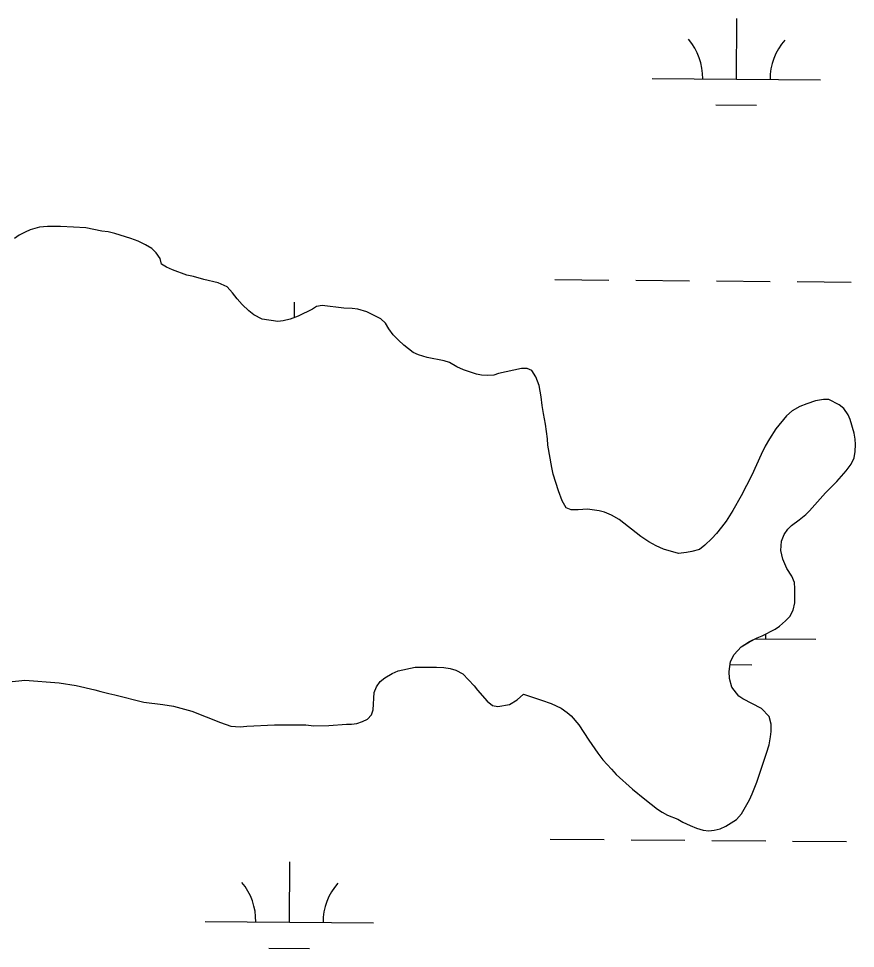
# Model space of a CAD drawing. Extents: x 3271442 to 3309282, y 752266 to 777610.
# Drawn here: x 3299125 to 3299623, y 766843 to 767395 of the extents above; entities that cross this region are included whole.
import ezdxf

# ---------------------------------------------------------------- set-up
doc = ezdxf.new("R2010")
doc.units = 0
for name, color, linetype in [('V-SITE-VEGE', 7, 'Continuous'), ('V-TOPO-SHOR', 7, 'Continuous'), ('V-WETL-SWMP', 7, 'Continuous')]:
    doc.layers.add(name, color=color, linetype=linetype)

msp = doc.modelspace()

# ---------------------------------------------------------------- linework, layer by layer
at = {"layer": 'V-SITE-VEGE'}
for points in [[(3299525.46, 767078.61), (3299522.31, 767077.96), (3299517.47, 767077.31), (3299508.69, 767080.07), (3299504.24, 767081.91), (3299499.79, 767084.27), (3299495.2, 767087.42), (3299482.24, 767097.65), (3299477.79, 767100.28), (3299473.47, 767101.99), (3299470.46, 767102.78), (3299463.38, 767103.7), (3299457.88, 767103.31), (3299453.82, 767103.32), (3299450.67, 767104.5), (3299448.32, 767108.7), (3299446.23, 767114.59), (3299443.1, 767124.56), (3299442.18, 767128.49), (3299439.84, 767141.72), (3299439.58, 767145.52), (3299438.54, 767154.3), (3299437.24, 767160.59), (3299436.46, 767165.31), (3299435.94, 767170.55), (3299434.77, 767177.23), (3299432.81, 767182.48), (3299430.41, 767186.19), (3299427.53, 767187.37), (3299424.21, 767187.33), (3299410.64, 767184.36), (3299407.75, 767183.45), (3299404.21, 767183.19), (3299400.42, 767183.46), (3299397.4, 767184.11), (3299389.81, 767186.61), (3299385.75, 767188.45), (3299381.43, 767190.95), (3299378.28, 767191.87), (3299368.2, 767193.97), (3299363.09, 767195.55), (3299359.81, 767196.99), (3299354.32, 767201.19), (3299351.04, 767204.21), (3299347.9, 767207.49), (3299345.42, 767211.03), (3299343.46, 767214.31), (3299340.58, 767216.93), (3299332.33, 767221), (3299326.96, 767222.71), (3299323.55, 767223.1), (3299318.7, 767223.24), (3299305.86, 767224.83), (3299302.46, 767224.31), (3299299.97, 767222.61), (3299291.44, 767218.55), (3299286.73, 767216.72), (3299282.53, 767215.68), (3299279.39, 767215.29), (3299270.09, 767216.74), (3299265.11, 767219.24), (3299262.23, 767221.6), (3299258.3, 767225.53), (3299255.29, 767228.81), (3299252.42, 767232.48), (3299249.27, 767235.89), (3299243.9, 767238.26), (3299235.52, 767240.23), (3299229.37, 767242.07), (3299225.44, 767242.99), (3299216.92, 767246.02), (3299213.26, 767247.59), (3299210.37, 767249.43), (3299209.59, 767252.84), (3299207.24, 767256.25), (3299204.49, 767258.74), (3299200.82, 767260.84), (3299196.37, 767263.07), (3299192.18, 767264.65), (3299182.49, 767267.67), (3299178.56, 767268.59), (3299174.89, 767269.12), (3299165.33, 767270.97), (3299158.12, 767271.5), (3299150.26, 767271.77), (3299142.66, 767271.78), (3299137.81, 767271.52), (3299132.31, 767269.82), (3299129.29, 767268.52), (3299125.75, 767266.68), (3299123, 767264.72)], [(3299441.9, 766988.16), (3299447.8, 766985.41), (3299451.33, 766982.91), (3299453.69, 766980.94), (3299458.27, 766975.57), (3299464.16, 766966.39), (3299469.52, 766958.66), (3299472.53, 766954.72), (3299477.63, 766949.21), (3299480.38, 766945.93), (3299490.2, 766937.28), (3299497.53, 766931.24), (3299505.12, 766925.47), (3299507.87, 766923.63), (3299511.01, 766921.92), (3299517.04, 766919.43), (3299520.18, 766917.72), (3299524.37, 766915.75), (3299528.17, 766914.18), (3299532.1, 766912.86), (3299535.5, 766912.59), (3299538.78, 766912.85), (3299542.19, 766913.77), (3299545.73, 766915.33), (3299548.87, 766917.17), (3299551.89, 766919.26), (3299555.04, 766922.66), (3299559.76, 766930.91), (3299561.34, 766934.58), (3299563.96, 766941.39), (3299569.75, 766958.68), (3299571.33, 766963.66), (3299572.25, 766968.37), (3299572.65, 766971.52), (3299572.65, 766975.84), (3299571.34, 766980.56), (3299566.89, 766985.28), (3299555.76, 766990.93), (3299553.28, 766992.63), (3299549.22, 766997.88), (3299547.78, 767003.12), (3299547.66, 767007.18), (3299548.32, 767013.2), (3299550.55, 767017.26), (3299554.75, 767021.85), (3299559.73, 767024.98), (3299564.19, 767027.21), (3299567.2, 767028.52), (3299574.94, 767032.44), (3299577.43, 767034.27), (3299581.1, 767037.41), (3299583.59, 767040.03), (3299585.69, 767043.7), (3299586.61, 767048.15), (3299586.62, 767056.54), (3299586.36, 767060.2), (3299584.8, 767063.87), (3299581.79, 767068.46), (3299579.43, 767074.1), (3299578.39, 767079.21), (3299578.79, 767084.71), (3299580.37, 767088.64), (3299582.47, 767091.78), (3299584.7, 767094.01), (3299589.29, 767097.41), (3299593.09, 767100.55), (3299595.32, 767102.77), (3299604.9, 767113.51), (3299611.58, 767120.18), (3299617.09, 767126.47), (3299620.11, 767130.53), (3299621.95, 767134.32), (3299622.48, 767138.12), (3299622.61, 767142.31), (3299622.48, 767145.46), (3299621.83, 767148.87), (3299619.48, 767156.99), (3299618.31, 767159.88), (3299615.82, 767163.68), (3299612.94, 767165.78), (3299606.92, 767168.93), (3299603.64, 767168.93), (3299598.93, 767168.15), (3299593.68, 767166.45), (3299589.62, 767164.75), (3299585.03, 767162.14), (3299581.75, 767159.26), (3299575.32, 767151.54), (3299571.52, 767145.51), (3299569.02, 767141.19), (3299566.66, 767136.34), (3299561.01, 767123.91), (3299554.71, 767111.73), (3299549.85, 767102.95), (3299545.79, 767096.67), (3299543.03, 767093), (3299540.15, 767089.34), (3299537.39, 767086.33), (3299533.19, 767082.27), (3299529.92, 767079.78), (3299525.46, 767078.61)], [(3299121.57, 767001.34), (3299125.63, 767001.6), (3299129.04, 767002.12), (3299149.61, 767000.52), (3299159.7, 766998.94), (3299170.7, 766996.44), (3299174.23, 766995.26), (3299179.08, 766994.08), (3299182.62, 766993.42), (3299199.78, 766988.94), (3299211.18, 766987.62), (3299217.46, 766986.57), (3299228.33, 766983.67), (3299245.36, 766976.97), (3299251.52, 766974.74), (3299257.15, 766974.34), (3299260.95, 766974.73), (3299277.46, 766975.62), (3299292.66, 766975.61), (3299296.06, 766975.47), (3299300.78, 766974.95), (3299309.82, 766975.2), (3299320.17, 766975.97), (3299323.18, 766975.97), (3299326.33, 766976.36), (3299329.74, 766977.54), (3299332.75, 766978.84), (3299335.11, 766981.46), (3299336.03, 766984.48), (3299336.7, 766994.69), (3299338.01, 766998.1), (3299340.24, 767001.37), (3299343, 767003.47), (3299347.33, 767006.08), (3299350.87, 767007.65), (3299360.96, 767009.74), (3299373.79, 767009.85), (3299378.12, 767009.72), (3299381.92, 767009.06), (3299385.19, 767008.01), (3299389.38, 767005.77), (3299396.06, 766998.69), (3299398.02, 766996.2), (3299403.91, 766989.65), (3299406.92, 766987.02), (3299410.06, 766986.36), (3299417.01, 766987.67), (3299421.73, 766990.41), (3299425.4, 766993.68), (3299436.01, 766990.27), (3299441.9, 766988.16)]]:
    msp.add_lwpolyline(points, dxfattribs=at)
at = {"layer": 'V-TOPO-SHOR'}
for points in [[(3299332.33, 767221), (3299326.96, 767222.71), (3299323.55, 767223.11), (3299318.7, 767223.24), (3299305.86, 767224.83), (3299302.46, 767224.31), (3299299.97, 767222.61), (3299291.44, 767218.55), (3299286.73, 767216.72), (3299282.53, 767215.68), (3299279.39, 767215.29), (3299270.09, 767216.74), (3299265.11, 767219.24), (3299262.23, 767221.6), (3299258.3, 767225.53), (3299255.29, 767228.81), (3299252.42, 767232.48), (3299249.27, 767235.89), (3299243.9, 767238.26), (3299235.52, 767240.23), (3299229.37, 767242.07), (3299225.44, 767242.99), (3299216.92, 767246.02), (3299213.26, 767247.59), (3299210.37, 767249.43), (3299209.59, 767252.84), (3299207.24, 767256.25), (3299204.49, 767258.74), (3299200.82, 767260.84), (3299196.37, 767263.07), (3299192.18, 767264.65), (3299182.49, 767267.67), (3299178.56, 767268.59), (3299174.89, 767269.12), (3299165.33, 767270.97), (3299158.12, 767271.5), (3299150.26, 767271.77), (3299142.66, 767271.78), (3299137.81, 767271.52), (3299132.31, 767269.82), (3299129.29, 767268.52), (3299125.75, 767266.68), (3299123, 767264.72)], [(3299574.94, 767032.44), (3299577.43, 767034.27), (3299581.1, 767037.41), (3299583.59, 767040.03), (3299585.69, 767043.7), (3299586.61, 767048.15), (3299586.62, 767056.54), (3299586.36, 767060.2), (3299584.8, 767063.87), (3299581.79, 767068.46), (3299579.43, 767074.1), (3299578.39, 767079.21), (3299578.79, 767084.71), (3299580.37, 767088.64), (3299582.47, 767091.78), (3299584.7, 767094.01), (3299589.29, 767097.41), (3299593.09, 767100.55), (3299595.32, 767102.77), (3299604.9, 767113.51), (3299611.58, 767120.18), (3299617.09, 767126.47), (3299620.11, 767130.53), (3299621.95, 767134.32), (3299622.48, 767138.12), (3299622.61, 767142.31), (3299622.48, 767145.46), (3299621.83, 767148.87), (3299619.48, 767156.99), (3299618.31, 767159.88), (3299615.82, 767163.68), (3299612.94, 767165.78), (3299606.92, 767168.93), (3299603.64, 767168.93), (3299598.93, 767168.15), (3299593.68, 767166.45), (3299589.62, 767164.75), (3299585.03, 767162.14), (3299581.75, 767159.26), (3299575.32, 767151.54), (3299571.52, 767145.51), (3299569.02, 767141.19), (3299566.66, 767136.34), (3299561.01, 767123.91), (3299554.71, 767111.73), (3299549.85, 767102.95), (3299545.79, 767096.67), (3299543.03, 767093), (3299540.15, 767089.34), (3299537.39, 767086.33), (3299533.19, 767082.27), (3299529.92, 767079.78), (3299525.46, 767078.61), (3299522.31, 767077.96), (3299517.47, 767077.31), (3299508.69, 767080.07), (3299504.24, 767081.91), (3299499.79, 767084.27), (3299495.2, 767087.42), (3299482.24, 767097.65), (3299477.79, 767100.28), (3299473.47, 767101.99), (3299470.46, 767102.78), (3299463.38, 767103.7), (3299457.88, 767103.31), (3299453.82, 767103.32), (3299450.67, 767104.5), (3299448.32, 767108.7), (3299446.23, 767114.59), (3299443.1, 767124.56), (3299442.18, 767128.48), (3299439.84, 767141.72), (3299439.58, 767145.52), (3299438.54, 767154.3), (3299437.24, 767160.59), (3299436.46, 767165.31), (3299435.94, 767170.55), (3299434.77, 767177.23), (3299432.81, 767182.48), (3299430.41, 767186.19), (3299427.53, 767187.37), (3299424.21, 767187.33), (3299410.64, 767184.36), (3299407.75, 767183.45), (3299404.21, 767183.19), (3299400.42, 767183.46), (3299397.4, 767184.11), (3299389.81, 767186.61), (3299385.75, 767188.45), (3299381.43, 767190.95), (3299378.28, 767191.87), (3299368.2, 767193.97), (3299363.09, 767195.55), (3299359.81, 767196.99), (3299354.32, 767201.19), (3299351.04, 767204.21), (3299347.9, 767207.49), (3299345.42, 767211.03), (3299343.46, 767214.31), (3299340.58, 767216.93), (3299332.33, 767221)], [(3299121.57, 767001.34), (3299125.63, 767001.6), (3299129.04, 767002.12), (3299149.61, 767000.53), (3299159.7, 766998.94), (3299170.7, 766996.44), (3299174.23, 766995.26), (3299179.08, 766994.08), (3299182.62, 766993.42), (3299199.78, 766988.94), (3299211.18, 766987.62), (3299217.46, 766986.57), (3299228.33, 766983.67), (3299245.36, 766976.97), (3299251.52, 766974.74), (3299257.15, 766974.34), (3299260.95, 766974.73), (3299277.46, 766975.63), (3299292.66, 766975.61), (3299296.06, 766975.48), (3299300.78, 766974.95), (3299309.82, 766975.2), (3299320.17, 766975.97), (3299323.18, 766975.97), (3299326.33, 766976.36), (3299329.74, 766977.54), (3299332.75, 766978.84), (3299335.11, 766981.46), (3299336.03, 766984.48), (3299336.7, 766994.69), (3299338.01, 766998.1), (3299340.24, 767001.37), (3299343, 767003.47), (3299347.33, 767006.08), (3299350.87, 767007.65), (3299360.96, 767009.74), (3299373.79, 767009.85), (3299378.12, 767009.72), (3299381.92, 767009.06), (3299385.19, 767008.01), (3299389.38, 767005.78), (3299396.06, 766998.69), (3299398.02, 766996.2), (3299403.91, 766989.65), (3299406.92, 766987.02), (3299410.06, 766986.36), (3299417.01, 766987.67), (3299421.73, 766990.41), (3299425.4, 766993.68), (3299436.01, 766990.27), (3299441.9, 766988.16), (3299447.8, 766985.41), (3299451.33, 766982.91), (3299453.69, 766980.94), (3299458.27, 766975.57), (3299464.15, 766966.39), (3299469.52, 766958.66), (3299472.53, 766954.72), (3299477.63, 766949.21), (3299480.38, 766945.93), (3299490.2, 766937.28), (3299497.53, 766931.24), (3299505.12, 766925.47), (3299507.87, 766923.63), (3299511.01, 766921.92), (3299517.04, 766919.43), (3299520.18, 766917.72), (3299524.37, 766915.75), (3299528.17, 766914.18), (3299532.1, 766912.86), (3299535.5, 766912.59), (3299538.78, 766912.85), (3299542.19, 766913.77), (3299545.73, 766915.33), (3299548.87, 766917.17), (3299551.89, 766919.26), (3299555.04, 766922.66), (3299559.76, 766930.91), (3299561.34, 766934.58), (3299563.96, 766941.39), (3299569.75, 766958.68), (3299571.33, 766963.66), (3299572.25, 766968.37), (3299572.65, 766971.52), (3299572.65, 766975.84), (3299571.34, 766980.56), (3299566.89, 766985.28), (3299555.76, 766990.93), (3299553.28, 766992.63), (3299549.22, 766997.88), (3299547.78, 767003.12), (3299547.66, 767007.18), (3299548.32, 767013.2), (3299550.55, 767017.26), (3299554.75, 767021.85), (3299559.73, 767024.98), (3299564.19, 767027.21), (3299567.2, 767028.52), (3299574.94, 767032.44)]]:
    msp.add_lwpolyline(points, dxfattribs=at)
at = {"layer": 'V-WETL-SWMP'}
for p, q in [((3299551.89, 767359.45), (3299552.19, 767395.45)), ((3299501.89, 767359.86), (3299601.89, 767359.04)), ((3299539.77, 767344.12), (3299563.76, 767343.92)), ((3299444.06, 767240.26), (3299476.06, 767240)), ((3299492.06, 767239.87), (3299524.06, 767239.6)), ((3299540.06, 767239.47), (3299572.06, 767239.21)), ((3299588.06, 767239.08), (3299620.06, 767238.81)), ((3299289.28, 767217.71), (3299289.35, 767226.8)), ((3299563.12, 767026.67), (3299599.15, 767026.38)), ((3299548.12, 767011.36), (3299561.02, 767011.26)), ((3299441.32, 766907.6), (3299473.32, 766907.34)), ((3299489.32, 766907.2), (3299521.32, 766906.94)), ((3299537.32, 766906.81), (3299569.32, 766906.55)), ((3299585.32, 766906.41), (3299617.32, 766906.15)), ((3299286.32, 766858.13), (3299286.61, 766894.13)), ((3299236.32, 766858.54), (3299336.32, 766857.72)), ((3299274.19, 766842.8), (3299298.19, 766842.6))]:
    msp.add_line(p, q, dxfattribs=at)
for points in [[(3299537.39, 767086.33), (3299533.19, 767082.27), (3299529.92, 767079.78), (3299525.46, 767078.61), (3299522.31, 767077.96), (3299517.47, 767077.31), (3299508.69, 767080.07), (3299504.24, 767081.91), (3299499.79, 767084.27), (3299495.2, 767087.42), (3299482.24, 767097.65), (3299477.79, 767100.28), (3299473.47, 767101.99), (3299470.46, 767102.78), (3299463.38, 767103.7), (3299457.88, 767103.31), (3299453.82, 767103.32), (3299450.67, 767104.5), (3299448.32, 767108.7), (3299446.23, 767114.59), (3299443.1, 767124.55), (3299442.18, 767128.49), (3299439.84, 767141.72), (3299439.58, 767145.52), (3299438.54, 767154.3), (3299437.24, 767160.59), (3299436.46, 767165.31), (3299435.94, 767170.55), (3299434.77, 767177.23), (3299432.81, 767182.48), (3299430.41, 767186.19), (3299427.53, 767187.37), (3299424.21, 767187.33), (3299410.64, 767184.36), (3299407.75, 767183.45), (3299404.22, 767183.19), (3299400.42, 767183.46), (3299397.4, 767184.11), (3299389.81, 767186.61), (3299385.75, 767188.45), (3299381.43, 767190.95), (3299378.28, 767191.87), (3299368.2, 767193.97), (3299363.09, 767195.55), (3299359.81, 767196.99), (3299354.32, 767201.19), (3299351.04, 767204.21), (3299347.9, 767207.49), (3299345.42, 767211.03), (3299343.46, 767214.31), (3299340.58, 767216.93), (3299332.33, 767221), (3299326.96, 767222.71), (3299323.55, 767223.11), (3299318.7, 767223.24), (3299305.86, 767224.83), (3299302.46, 767224.31), (3299299.96, 767222.61), (3299291.44, 767218.56), (3299286.73, 767216.73), (3299282.53, 767215.68), (3299279.39, 767215.29), (3299270.09, 767216.74), (3299265.11, 767219.24), (3299262.23, 767221.6), (3299258.3, 767225.53), (3299255.29, 767228.81), (3299252.42, 767232.48), (3299249.27, 767235.89), (3299243.91, 767238.26), (3299235.52, 767240.23), (3299229.37, 767242.07), (3299225.44, 767242.99), (3299216.92, 767246.02), (3299213.26, 767247.59), (3299210.38, 767249.43), (3299209.59, 767252.84), (3299207.24, 767256.25), (3299204.49, 767258.74), (3299200.82, 767260.84), (3299196.37, 767263.07), (3299192.18, 767264.65), (3299182.49, 767267.67), (3299178.56, 767268.59), (3299174.89, 767269.12), (3299165.33, 767270.97), (3299158.12, 767271.5), (3299150.26, 767271.77), (3299142.66, 767271.78), (3299137.81, 767271.52), (3299132.31, 767269.82), (3299129.29, 767268.51), (3299125.75, 767266.68), (3299123, 767264.72)], [(3299421.73, 766990.41), (3299425.4, 766993.68), (3299436.01, 766990.27), (3299441.9, 766988.16), (3299447.8, 766985.41), (3299451.33, 766982.91), (3299453.69, 766980.94), (3299458.27, 766975.57), (3299464.15, 766966.39), (3299469.52, 766958.65), (3299472.53, 766954.72), (3299477.63, 766949.21), (3299480.38, 766945.93), (3299490.2, 766937.28), (3299497.53, 766931.24), (3299505.12, 766925.47), (3299507.87, 766923.63), (3299511.01, 766921.92), (3299517.04, 766919.43), (3299520.18, 766917.72), (3299524.37, 766915.75), (3299528.17, 766914.18), (3299532.1, 766912.86), (3299535.5, 766912.6), (3299538.78, 766912.85), (3299542.19, 766913.77), (3299545.73, 766915.34), (3299548.87, 766917.17), (3299551.89, 766919.26), (3299555.04, 766922.66), (3299559.76, 766930.91), (3299561.34, 766934.58), (3299563.96, 766941.39), (3299569.75, 766958.68), (3299571.33, 766963.66), (3299572.25, 766968.37), (3299572.65, 766971.52), (3299572.65, 766975.84), (3299571.34, 766980.56), (3299566.89, 766985.28), (3299555.76, 766990.93), (3299553.28, 766992.63), (3299549.22, 766997.88), (3299547.78, 767003.12), (3299547.66, 767007.18), (3299548.32, 767013.21), (3299550.55, 767017.27), (3299554.75, 767021.85), (3299559.73, 767024.99), (3299564.19, 767027.21), (3299567.2, 767028.52), (3299574.94, 767032.44), (3299577.43, 767034.27), (3299581.1, 767037.41), (3299583.59, 767040.03), (3299585.69, 767043.7), (3299586.61, 767048.15), (3299586.62, 767056.53), (3299586.36, 767060.2), (3299584.8, 767063.87), (3299581.79, 767068.46), (3299579.44, 767074.1), (3299578.39, 767079.21), (3299578.79, 767084.71), (3299580.37, 767088.64), (3299582.47, 767091.78), (3299584.7, 767094.01), (3299589.29, 767097.41), (3299593.09, 767100.55), (3299595.32, 767102.78), (3299604.9, 767113.51), (3299611.58, 767120.18), (3299617.09, 767126.47), (3299620.11, 767130.53), (3299621.95, 767134.32), (3299622.48, 767138.12), (3299622.61, 767142.31), (3299622.48, 767145.46), (3299621.83, 767148.87), (3299619.48, 767156.99), (3299618.31, 767159.88), (3299615.82, 767163.68), (3299612.94, 767165.78), (3299606.92, 767168.93), (3299603.64, 767168.93), (3299598.93, 767168.15), (3299593.68, 767166.45), (3299589.62, 767164.75), (3299585.03, 767162.14), (3299581.75, 767159.26), (3299575.32, 767151.54), (3299571.52, 767145.51), (3299569.02, 767141.19), (3299566.66, 767136.35), (3299561.01, 767123.91), (3299554.71, 767111.73), (3299549.85, 767102.95), (3299545.79, 767096.67), (3299543.03, 767093), (3299540.15, 767089.34), (3299537.39, 767086.33)], [(3299121.57, 767001.34), (3299125.63, 767001.6), (3299129.04, 767002.12), (3299149.61, 767000.53), (3299159.7, 766998.94), (3299170.7, 766996.44), (3299174.23, 766995.26), (3299179.08, 766994.07), (3299182.62, 766993.42), (3299199.78, 766988.94), (3299211.18, 766987.62), (3299217.46, 766986.57), (3299228.33, 766983.67), (3299245.36, 766976.97), (3299251.52, 766974.74), (3299257.15, 766974.34), (3299260.95, 766974.73), (3299277.46, 766975.63), (3299292.66, 766975.61), (3299296.06, 766975.48), (3299300.78, 766974.95), (3299309.82, 766975.2), (3299320.17, 766975.97), (3299323.19, 766975.97), (3299326.33, 766976.36), (3299329.74, 766977.54), (3299332.75, 766978.84), (3299335.11, 766981.46), (3299336.03, 766984.47), (3299336.7, 766994.69), (3299338.01, 766998.1), (3299340.25, 767001.37), (3299343, 767003.47), (3299347.33, 767006.08), (3299350.86, 767007.65), (3299360.96, 767009.74), (3299373.79, 767009.85), (3299378.12, 767009.72), (3299381.92, 767009.06), (3299385.19, 767008.01), (3299389.38, 767005.78), (3299396.06, 766998.69), (3299398.02, 766996.2), (3299403.91, 766989.64), (3299406.92, 766987.02), (3299410.06, 766986.36), (3299417.01, 766987.67), (3299421.73, 766990.41)]]:
    msp.add_lwpolyline(points, dxfattribs=at)
for centre, start, end in [((3299496.66, 767360.38), 358.7563, 40.2999), ((3299607.14, 767359.47), 138.7563, 180.2999), ((3299604.4, 767026.81), 175.5274, 180.2999), ((3299231.08, 766859.06), 358.7563, 40.2999), ((3299341.56, 766858.15), 138.7563, 180.2999)]:
    msp.add_arc(centre, 35.25, start, end, dxfattribs=at)

doc.saveas('drawing.dxf')
